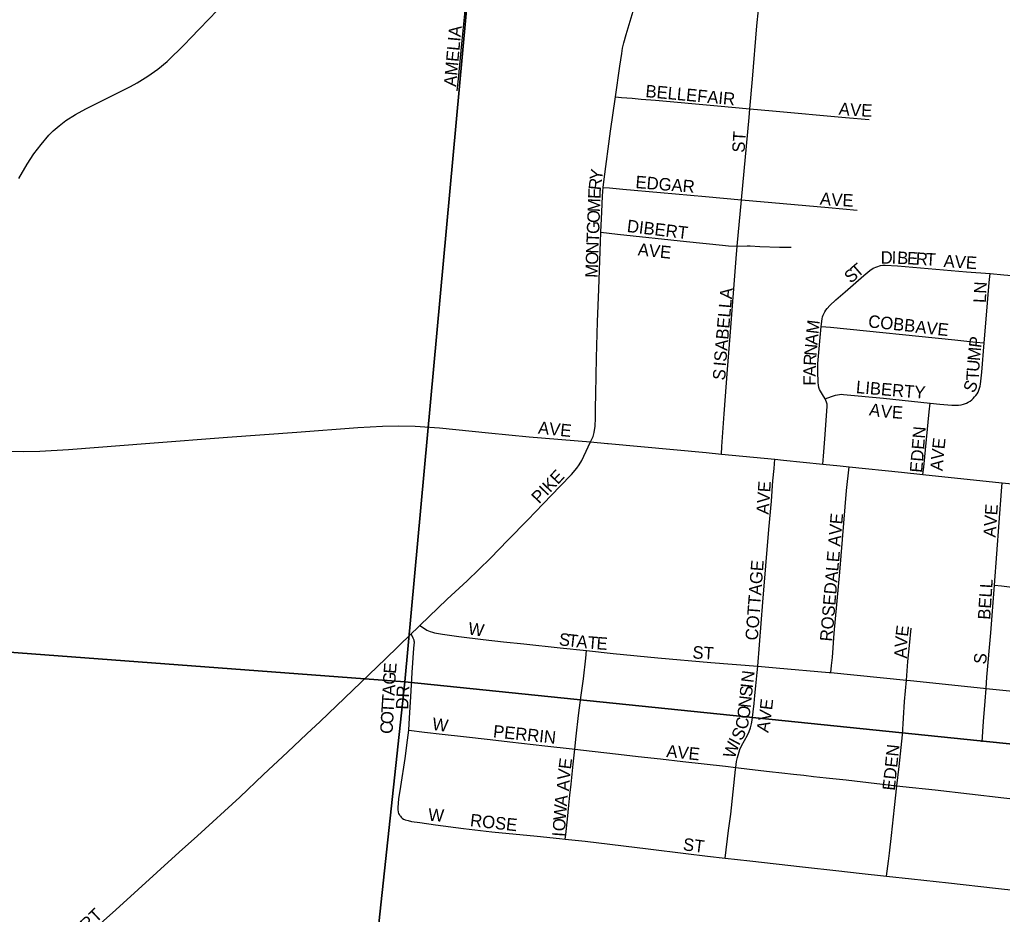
# Model space of a CAD drawing. Extents: x -209 to 4852, y 0 to 905.
# Drawn here: x 81.27 to 96.2, y 254.19 to 267.79 of the extents above; entities that cross this region are included whole.
import ezdxf

# ---------------------------------------------------------------- set-up
doc = ezdxf.new("R2010")
doc.units = 0
for name, color, linetype in [('GM_X_Airport_Location_Class_2', 7, 'Continuous'), ('GM_X_Airport_Location_Class_3', 7, 'Continuous'), ('GM_X_Minor_River', 7, 'Continuous')]:
    doc.layers.add(name, color=color, linetype=linetype)

msp = doc.modelspace()

# ---------------------------------------------------------------- linework, layer by layer
at = {"layer": 'GM_X_Airport_Location_Class_2'}
for points in [[(83.87, 267.513), (84.002, 267.651), (84.684, 268.365), (84.81, 268.502), (84.93, 268.644), (85.092, 268.834)], [(87.916, 266.708), (87.936, 266.892), (87.989, 267.426), (88.035, 267.88), (88.082, 268.478), (88.088, 268.547)], [(90.322, 266.619), (90.389, 267.082), (90.417, 267.277), (90.429, 267.358), (90.448, 267.44), (90.483, 267.565), (90.59, 267.922), (90.689, 268.277)], [(92.364, 266.436), (92.403, 266.889), (92.472, 267.695), (92.495, 267.941), (92.51, 268.087)], [(81.254, 265.378), (81.384, 265.592), (81.483, 265.75), (81.595, 265.895), (81.713, 266.036), (81.778, 266.099), (81.868, 266.178), (81.97, 266.257), (82.118, 266.349), (82.276, 266.434), (82.588, 266.592), (82.841, 266.717), (82.95, 266.773), (83.055, 266.829), (83.216, 266.931), (83.367, 267.039), (83.509, 267.154), (83.775, 267.414), (83.87, 267.513)], [(90.135, 265.238), (90.152, 265.368), (90.245, 266.097), (90.322, 266.619)], [(90.322, 266.619), (90.414, 266.61), (90.577, 266.596), (90.714, 266.584), (90.932, 266.565), (91.873, 266.481), (92.364, 266.436)], [(92.237, 265.053), (92.353, 266.305), (92.364, 266.436)], [(92.364, 266.436), (92.706, 266.405), (93.818, 266.304), (94.178, 266.271)], [(90.102, 264.56), (90.114, 264.872), (90.123, 265.11), (90.128, 265.18), (90.135, 265.238)], [(90.135, 265.238), (90.231, 265.233), (90.432, 265.215), (91.004, 265.165), (91.689, 265.102), (92.237, 265.053)], [(92.172, 264.35), (92.237, 265.053)], [(92.237, 265.053), (92.873, 264.996), (93.558, 264.936), (93.993, 264.893)], [(89.943, 261.374), (89.981, 261.456), (89.989, 261.475), (89.994, 261.494), (89.998, 261.514), (90.012, 261.612), (90.017, 261.734), (90.021, 261.947), (90.022, 262.04), (90.023, 262.102), (90.032, 262.649), (90.048, 263.2), (90.059, 263.446), (90.069, 263.693), (90.102, 264.56)], [(90.102, 264.56), (90.227, 264.546), (90.351, 264.531), (91.403, 264.418), (91.951, 264.363), (92.038, 264.355), (92.172, 264.35)], [(91.933, 261.187), (91.941, 261.302), (91.974, 261.797), (92.025, 262.473), (92.063, 262.978), (92.156, 264.158), (92.172, 264.35)], [(92.172, 264.35), (92.322, 264.353), (92.368, 264.351), (92.514, 264.345), (92.814, 264.335), (92.933, 264.331), (92.992, 264.332)], [(93.45, 263.128), (93.462, 263.244), (93.469, 263.274), (93.478, 263.3), (93.492, 263.329), (93.505, 263.352), (93.52, 263.375), (93.54, 263.401), (93.582, 263.446), (93.669, 263.533), (93.811, 263.656), (94.094, 263.902), (94.189, 263.979), (94.239, 264.011), (94.292, 264.036), (94.351, 264.052)], [(94.351, 264.052), (94.385, 264.057), (94.421, 264.058), (94.606, 264.051), (95.658, 263.959), (96.014, 263.93)], [(95.926, 262.877), (95.951, 263.175), (96.003, 263.794), (96.014, 263.93)], [(96.014, 263.93), (96.224, 263.913), (96.711, 263.873), (97.517, 263.806), (97.689, 263.789)], [(93.51, 262.028), (93.47, 262.094), (93.436, 262.146), (93.424, 262.17), (93.413, 262.201), (93.406, 262.234), (93.401, 262.275), (93.398, 262.442), (93.399, 262.565), (93.45, 263.128)], [(93.45, 263.128), (93.592, 263.115), (95.479, 262.923), (95.796, 262.89), (95.926, 262.877)], [(95.576, 261.938), (95.613, 261.948), (95.656, 261.963), (95.684, 261.977), (95.71, 261.993), (95.737, 262.014), (95.758, 262.032), (95.779, 262.055), (95.799, 262.078), (95.817, 262.104), (95.833, 262.13), (95.845, 262.158), (95.856, 262.188), (95.864, 262.221), (95.869, 262.248), (95.889, 262.433), (95.926, 262.877)], [(93.51, 262.028), (93.603, 262.062), (93.666, 262.083), (93.698, 262.09), (93.726, 262.093), (93.758, 262.096), (93.787, 262.095), (94.397, 262.036), (95.103, 261.96)], [(93.473, 261.034), (93.482, 261.158), (93.502, 261.42), (93.54, 261.912), (93.538, 261.946), (93.531, 261.977), (93.51, 262.028)], [(94.994, 260.877), (95.006, 260.988), (95.09, 261.831), (95.103, 261.96)], [(95.103, 261.96), (95.25, 261.944), (95.433, 261.931), (95.463, 261.929), (95.495, 261.929), (95.533, 261.932), (95.576, 261.938)], [(81.143, 261.234), (81.328, 261.227), (81.575, 261.231), (82.009, 261.258), (83.248, 261.354), (84.425, 261.445), (85.479, 261.52), (86.408, 261.592), (86.781, 261.614), (87.03, 261.619), (87.278, 261.612), (87.65, 261.586), (88.392, 261.511), (89.01, 261.45), (89.943, 261.374)], [(87.351, 258.582), (87.767, 258.98), (88.071, 259.261), (88.423, 259.603), (88.689, 259.879), (88.992, 260.188), (89.222, 260.431), (89.483, 260.699), (89.655, 260.879), (89.735, 260.974), (89.771, 261.023), (89.811, 261.089), (89.843, 261.158), (89.943, 261.374)], [(89.943, 261.374), (90.201, 261.35)], [(90.201, 261.35), (90.211, 261.349), (91.699, 261.21), (91.933, 261.187)], [(91.933, 261.187), (92.744, 261.108)], [(92.487, 257.961), (92.561, 258.934), (92.654, 260.043), (92.692, 260.473), (92.716, 260.78), (92.732, 260.966), (92.744, 261.108)], [(92.744, 261.108), (92.876, 261.094), (93.473, 261.034)], [(93.473, 261.034), (93.738, 261.007), (93.871, 260.994)], [(93.594, 257.866), (93.605, 257.971), (93.619, 258.095), (93.648, 258.466), (93.73, 259.394), (93.811, 260.384), (93.835, 260.632), (93.871, 260.994)], [(93.871, 260.994), (94.668, 260.911), (94.994, 260.877)], [(94.994, 260.877), (96.096, 260.761), (96.2, 260.751)], [(96.081, 259.194), (96.19, 260.624), (96.2, 260.751)], [(96.2, 260.751), (97.438, 260.627)], [(95.954, 257.623), (95.968, 257.797), (96.026, 258.472), (96.081, 259.194)], [(96.081, 259.194), (96.19, 259.183), (96.35, 259.166), (96.624, 259.137), (97.309, 259.064)], [(87.22, 258.455), (87.317, 258.549), (87.351, 258.582)], [(87.351, 258.582), (87.404, 258.548), (87.458, 258.512), (87.483, 258.499), (87.507, 258.488), (87.54, 258.479), (87.572, 258.472), (87.694, 258.448), (87.941, 258.413), (88.311, 258.371), (88.621, 258.335), (88.931, 258.302), (89.484, 258.243), (89.883, 258.2)], [(94.743, 257.749), (94.767, 258.032), (94.788, 258.278), (94.814, 258.54)], [(85.633, 256.933), (85.837, 257.124), (86.332, 257.597), (86.826, 258.073), (87.22, 258.455)], [(87.18, 256.988), (87.192, 257.18), (87.211, 257.495), (87.233, 257.865), (87.26, 258.239), (87.266, 258.326), (87.265, 258.341), (87.263, 258.357), (87.258, 258.37), (87.25, 258.388), (87.22, 258.455)], [(89.704, 256.699), (89.725, 256.9), (89.758, 257.212), (89.8, 257.522), (89.835, 257.771), (89.87, 258.083), (89.883, 258.2)], [(89.883, 258.2), (90.286, 258.156), (90.967, 258.089), (91.772, 258.018), (92.487, 257.961)], [(92.149, 256.423), (92.162, 256.514), (92.175, 256.575), (92.214, 256.695), (92.239, 256.752), (92.328, 256.915), (92.354, 256.97), (92.374, 257.026), (92.389, 257.085), (92.401, 257.143), (92.416, 257.27), (92.428, 257.398), (92.44, 257.515), (92.456, 257.666), (92.477, 257.866), (92.487, 257.961)], [(92.487, 257.961), (92.763, 257.938), (93.568, 257.868), (93.594, 257.866)], [(93.594, 257.866), (94.743, 257.749)], [(94.6, 256.146), (94.634, 256.436), (94.683, 256.919), (94.715, 257.427), (94.743, 257.749)], [(94.743, 257.749), (94.804, 257.743), (95.915, 257.627), (95.954, 257.623)], [(95.894, 256.815), (95.914, 257.122), (95.939, 257.429), (95.954, 257.623)], [(95.954, 257.623), (96.41, 257.58), (96.967, 257.534), (97.177, 257.512)], [(81.556, 253.19), (81.695, 253.311), (81.918, 253.523), (82.082, 253.673), (82.357, 253.925), (82.728, 254.257), (83.693, 255.134), (83.97, 255.383), (84.615, 255.97), (84.974, 256.315), (85.337, 256.656), (85.633, 256.933)], [(87.053, 255.683), (87.045, 255.695), (87.039, 255.706), (87.032, 255.725), (87.026, 255.746), (87.022, 255.785), (87.022, 255.813), (87.031, 255.946), (87.058, 256.132), (87.124, 256.56), (87.161, 256.839), (87.18, 256.988)], [(87.18, 256.988), (87.422, 256.96), (87.69, 256.93), (88.014, 256.893), (88.419, 256.846), (88.719, 256.812), (89.248, 256.751), (89.663, 256.704), (89.704, 256.699)], [(89.56, 255.334), (89.568, 255.402), (89.593, 255.638), (89.615, 255.849), (89.631, 256.001), (89.648, 256.167), (89.68, 256.475), (89.704, 256.699)], [(89.704, 256.699), (89.97, 256.669), (90.37, 256.624), (90.665, 256.591), (91.008, 256.553), (91.346, 256.515), (91.669, 256.479), (91.995, 256.443), (92.149, 256.423)], [(91.991, 255.043), (92.039, 255.467), (92.074, 255.714), (92.145, 256.39), (92.149, 256.423)], [(92.149, 256.423), (92.36, 256.397), (92.663, 256.363), (92.852, 256.342), (93.03, 256.322), (93.187, 256.304), (93.33, 256.288), (93.522, 256.267), (93.826, 256.233), (94.293, 256.18), (94.6, 256.146)], [(94.441, 254.773), (94.451, 254.848), (94.471, 255.001), (94.487, 255.12), (94.516, 255.388), (94.562, 255.814), (94.6, 256.146)], [(94.6, 256.146), (94.691, 256.136), (95.182, 256.083), (96.226, 255.963), (97.034, 255.871)], [(87.053, 255.683), (87.065, 255.669), (87.083, 255.652), (87.102, 255.639), (87.115, 255.633), (87.127, 255.628), (87.172, 255.616), (87.225, 255.604), (87.351, 255.585), (87.589, 255.55), (88.012, 255.497), (88.441, 255.446), (89.13, 255.377), (89.47, 255.343), (89.56, 255.334)], [(89.56, 255.334), (89.862, 255.303), (90.819, 255.184), (91.393, 255.113), (91.722, 255.073), (91.991, 255.043)], [(91.991, 255.043), (92.362, 255.002), (93.163, 254.912), (93.718, 254.851), (94.027, 254.818), (94.441, 254.773)], [(94.441, 254.773), (94.823, 254.731), (95.384, 254.669), (96.095, 254.59), (96.702, 254.523), (96.879, 254.502)]]:
    msp.add_lwpolyline(points, dxfattribs=at)
at = {"layer": 'GM_X_Minor_River'}
for points in [[(68.709, 279.29), (88.927, 277.384), (87.119, 257.725), (66.919, 259.238)], [(88.927, 277.384), (108.909, 275.428), (106.979, 255.688), (87.119, 257.725)], [(66.919, 259.238), (87.119, 257.725), (84.904, 237.096), (65.048, 238.898)], [(87.119, 257.725), (106.979, 255.688), (105.036, 235.054), (84.904, 237.096)]]:
    msp.add_lwpolyline(points, close=True, dxfattribs=at)

# ---------------------------------------------------------------- texts
at = {"layer": 'GM_X_Airport_Location_Class_3'}
for s, height, rotation, p in [('AMELIA', 0.1894, 84.7087, (87.9, 266.766)), ('BELLEFAIR', 0.1894, 354.6679, (90.772, 266.615)), ('A', 0.189, 354.0762, (93.709, 266.348)), ('V', 0.189, 357.0316, (93.885, 266.33)), ('E', 0.189, 357.3969, (94.053, 266.321)), ('ST', 0.1894, 86.4258, (92.283, 265.765)), ('Y', 0.189, 81.9734, (90.115, 265.34)), ('R', 0.189, 83.9173, (90.1, 265.193)), ('EDGAR', 0.1894, 355.2367, (90.621, 265.232)), ('E', 0.189, 87.4309, (90.094, 265.063)), ('A', 0.189, 354.3307, (93.424, 264.981)), ('V', 0.189, 356.9866, (93.6, 264.964)), ('E', 0.189, 357.4023, (93.768, 264.955)), ('M', 0.189, 87.8865, (90.087, 264.863)), ('O', 0.189, 87.8817, (90.08, 264.697)), ('G', 0.189, 87.8793, (90.074, 264.53)), ('DIBERT', 0.1894, 353.1565, (90.489, 264.565)), ('T', 0.189, 87.8875, (90.069, 264.397)), ('N', 0.189, 87.8817, (90.063, 264.231)), ('AVE', 0.1894, 354.0932, (90.655, 264.208)), ('O', 0.189, 87.8793, (90.057, 264.064)), ('D', 0.189, 359.9235, (94.352, 264.082)), ('I', 0.189, 359.1041, (94.518, 264.082)), ('B', 0.189, 357.4371, (94.6, 264.08)), ('E', 0.189, 356.8429, (94.749, 264.074)), ('R', 0.189, 356.8175, (94.882, 264.066)), ('T', 0.189, 356.8156, (95.032, 264.058)), ('AVE', 0.1894, 356.0537, (95.304, 264.032)), ('M', 0.189, 87.8867, (90.05, 263.864)), ('T', 0.189, 41.0208, (94.003, 263.862)), ('S', 0.189, 39.5922, (93.896, 263.774)), ('LN', 0.1894, 86.9772, (95.95, 263.481)), ('ISABELLA', 0.1894, 84.8813, (92, 262.515)), ('COBB', 0.1894, 353.9911, (94.156, 263.115)), ('M', 0.189, 83.5019, (93.406, 263.006)), ('AVE', 0.1894, 354.0969, (94.872, 263.032)), ('A', 0.189, 84.7472, (93.391, 262.841)), ('N', 0.189, 84.9006, (93.376, 262.675)), ('P', 0.189, 82.5191, (95.878, 262.795)), ('R', 0.189, 86.6221, (93.367, 262.527)), ('M', 0.189, 85.2255, (95.861, 262.598)), ('A', 0.189, 89.6066, (93.366, 262.363)), ('U', 0.189, 85.2082, (95.847, 262.432)), ('S', 0.189, 82.88, (91.983, 262.301)), ('T', 0.189, 87.6927, (95.842, 262.301)), ('F', 0.189, 89.918, (93.366, 262.229)), ('LIBERTY', 0.1894, 355.1548, (93.972, 262.115)), ('S', 0.189, 66.0014, (95.77, 262.103)), ('A', 0.189, 350.8683, (94.168, 261.777)), ('V', 0.189, 354.626, (94.346, 261.749)), ('E', 0.189, 356.6393, (94.519, 261.733)), ('AVE', 0.1894, 354.0932, (89.139, 261.498)), ('EDEN', 0.1894, 85.3671, (94.983, 260.899)), ('E', 0.189, 83.9238, (95.322, 261.256)), ('V', 0.189, 84.11, (95.305, 261.091)), ('A', 0.189, 85.6248, (95.292, 260.926)), ('PIKE', 0.1894, 46.2179, (89.162, 260.421)), ('AVE', 0.1894, 86.0571, (92.65, 260.265)), ('AVE', 0.1894, 86.0571, (96.1, 259.915)), ('ROSEDALE AVE', 0.18939, 85.0994, (93.616, 258.333)), ('COTTAGE', 0.1894, 85.6004, (92.483, 258.349)), ('BELL', 0.1894, 86.1846, (96.016, 258.665)), ('W', 0.189, 351.2589, (88.074, 258.448)), ('E', 0.189, 82.9614, (94.765, 258.406)), ('S', 0.189, 353.441, (89.456, 258.282)), ('T', 0.189, 353.4465, (89.589, 258.266)), ('A', 0.189, 353.7798, (89.722, 258.251)), ('T', 0.189, 355.3418, (89.893, 258.232)), ('E', 0.189, 355.74, (90.028, 258.221)), ('V', 0.189, 85.0757, (94.751, 258.242)), ('ST', 0.1894, 356.4254, (91.487, 258.082)), ('A', 0.189, 89.388, (94.75, 258.079)), ('S', 0.189, 82.8514, (95.95, 257.984)), ('E', 0.189, 85.9261, (86.986, 257.843)), ('G', 0.189, 86.6882, (86.976, 257.677)), ('N', 0.189, 83.1203, (92.417, 257.704)), ('A', 0.189, 86.6977, (86.966, 257.511)), ('DR', 0.1894, 86.989, (87.172, 257.3)), ('S', 0.189, 83.7307, (92.394, 257.489)), ('I', 0.189, 83.6936, (92.408, 257.621)), ('T', 0.189, 86.7083, (86.959, 257.378)), ('N', 0.189, 83.734, (92.376, 257.323)), ('E', 0.189, 83.3581, (92.701, 257.289)), ('T', 0.189, 86.6921, (86.951, 257.245)), ('O', 0.189, 83.7116, (92.357, 257.158)), ('V', 0.189, 82.8697, (92.681, 257.122)), ('O', 0.189, 86.694, (86.942, 257.078)), ('W', 0.189, 351.6405, (87.528, 256.997)), ('C', 0.189, 77.8818, (92.322, 256.99)), ('C', 0.189, 86.6956, (86.933, 256.929)), ('PERRIN', 0.1894, 354.0542, (88.456, 256.882)), ('S', 0.189, 61.1192, (92.237, 256.817)), ('A', 0.189, 78.6922, (92.645, 256.944)), ('I', 0.189, 61.8221, (92.198, 256.744)), ('AVE', 0.1894, 354.0932, (91.089, 256.582)), ('W', 0.189, 70.8845, (92.13, 256.546)), ('EDEN', 0.1894, 83.9871, (94.566, 256.065)), ('E', 0.189, 82.8784, (89.644, 256.389)), ('V', 0.189, 83.3846, (89.625, 256.224)), ('A', 0.189, 86.8729, (89.616, 256.06)), ('A', 0.189, 84.1763, (89.582, 255.829)), ('W', 0.189, 85.8772, (89.567, 255.615)), ('W', 0.189, 355.6039, (87.471, 255.615)), ('ROSE', 0.1894, 353.6601, (88.106, 255.532)), ('O', 0.189, 86.0407, (89.555, 255.448)), ('I', 0.189, 86.0187, (89.55, 255.365)), ('ST', 0.1894, 352.8733, (91.34, 255.165)), ('REBERT', 0.1894, 43.5319, (81.796, 253.454))]:
    msp.add_text(s, height=height, rotation=rotation, dxfattribs=at).set_placement(p)

doc.saveas('drawing.dxf')
